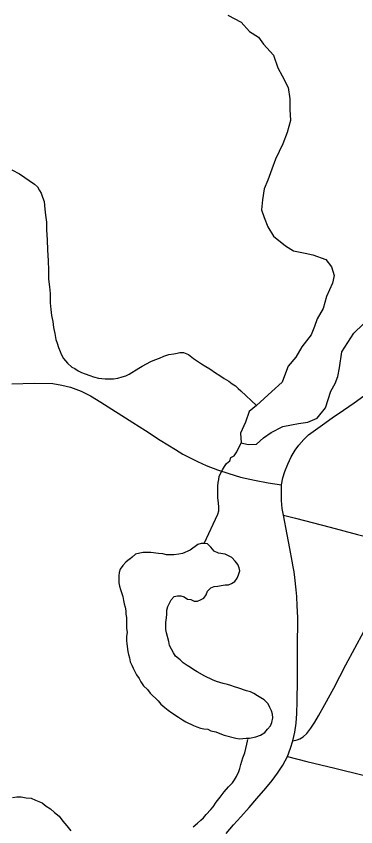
# Model space of a CAD drawing. Extents: x 103424 to 290657, y 38711 to 110967.
# Drawn here: x 214250.1525 to 214250.2701, y 40209.4297 to 40209.7104 of the extents above; entities that cross this region are included whole.
import ezdxf

# ---------------------------------------------------------------- set-up
doc = ezdxf.new("R2010")
doc.units = 0
for name, color, linetype in [('GM_X_Major_Lake', 7, 'Continuous'), ('GM_X_Major_River', 7, 'Continuous'), ('GM_X_Minor_Lake', 7, 'Continuous'), ('GM_X_Minor_River', 7, 'Continuous'), ('GM_X_State_Route', 7, 'Continuous'), ('GM_X_Township_Road', 7, 'Continuous')]:
    doc.layers.add(name, color=color, linetype=linetype)

msp = doc.modelspace()

# ---------------------------------------------------------------- linework, layer by layer
at = {"layer": 'GM_X_Major_Lake'}
msp.add_lwpolyline([(214250.22584, 40209.71077), (214250.2304, 40209.7083), (214250.23324, 40209.70508), (214250.23647, 40209.70318), (214250.23817, 40209.70072), (214250.24159, 40209.69692), (214250.2431, 40209.69255), (214250.24462, 40209.68971), (214250.24671, 40209.68572), (214250.24728, 40209.68173), (214250.24727, 40209.67813), (214250.24746, 40209.67433), (214250.24632, 40209.67015), (214250.24481, 40209.66616), (214250.24234, 40209.66084), (214250.24101, 40209.65742), (214250.23968, 40209.65362), (214250.23835, 40209.65058), (214250.23778, 40209.64678), (214250.2374, 40209.64336), (214250.23835, 40209.6407), (214250.23968, 40209.63748), (214250.24158, 40209.63425), (214250.24575, 40209.63084), (214250.24859, 40209.62913), (214250.25258, 40209.62837), (214250.25523, 40209.62781), (214250.25979, 40209.6261), (214250.26168, 40209.62364), (214250.26263, 40209.6206), (214250.26206, 40209.61794), (214250.25997, 40209.61338), (214250.25883, 40209.6092), (214250.25675, 40209.60559), (214250.2558, 40209.60293), (214250.25466, 40209.60008), (214250.25143, 40209.5959), (214250.24935, 40209.59229), (214250.24669, 40209.58925), (214250.24574, 40209.58677), (214250.2446, 40209.58373), (214250.241, 40209.5805), (214250.23568, 40209.57556), (214250.23322, 40209.57347), (214250.23189, 40209.56986), (214250.23018, 40209.56606), (214250.23037, 40209.56264), (214250.23284, 40209.56207), (214250.23568, 40209.56226), (214250.23815, 40209.56435), (214250.2408, 40209.56626), (214250.24479, 40209.56835), (214250.24782, 40209.56892), (214250.25029, 40209.56931), (214250.25352, 40209.56988), (214250.25674, 40209.57121), (214250.25959, 40209.57483), (214250.26149, 40209.58053), (214250.263, 40209.58319), (214250.26395, 40209.58566), (214250.26452, 40209.58869), (214250.26528, 40209.5942), (214250.26946, 40209.60067), (214250.27268, 40209.60371)], dxfattribs=at)
at = {"layer": 'GM_X_Major_River'}
msp.add_lwpolyline([(214250.22584, 40209.71077), (214250.2304, 40209.7083), (214250.23324, 40209.70508), (214250.23647, 40209.70318), (214250.23817, 40209.70072), (214250.24159, 40209.69692), (214250.2431, 40209.69255), (214250.24462, 40209.68971), (214250.24671, 40209.68572), (214250.24728, 40209.68173), (214250.24727, 40209.67813), (214250.24746, 40209.67433), (214250.24632, 40209.67015), (214250.24481, 40209.66616), (214250.24234, 40209.66084), (214250.24101, 40209.65742), (214250.23968, 40209.65362), (214250.23835, 40209.65058), (214250.23778, 40209.64678), (214250.2374, 40209.64336), (214250.23835, 40209.6407), (214250.23968, 40209.63748), (214250.24158, 40209.63425), (214250.24575, 40209.63084), (214250.24859, 40209.62913), (214250.25258, 40209.62837), (214250.25523, 40209.62781), (214250.25979, 40209.6261), (214250.26168, 40209.62364), (214250.26263, 40209.6206), (214250.26206, 40209.61794), (214250.25997, 40209.61338), (214250.25883, 40209.6092), (214250.25675, 40209.60559), (214250.2558, 40209.60293), (214250.25466, 40209.60008), (214250.25143, 40209.5959), (214250.24935, 40209.59229), (214250.24669, 40209.58925), (214250.24574, 40209.58677), (214250.2446, 40209.58373), (214250.241, 40209.5805), (214250.23568, 40209.57556), (214250.23322, 40209.57347), (214250.23189, 40209.56986), (214250.23018, 40209.56606), (214250.23037, 40209.56264), (214250.23284, 40209.56207), (214250.23568, 40209.56226), (214250.23815, 40209.56435), (214250.2408, 40209.56626), (214250.24479, 40209.56835), (214250.24782, 40209.56892), (214250.25029, 40209.56931), (214250.25352, 40209.56988), (214250.25674, 40209.57121), (214250.25959, 40209.57483), (214250.26149, 40209.58053), (214250.263, 40209.58319), (214250.26395, 40209.58566), (214250.26452, 40209.58869), (214250.26528, 40209.5942), (214250.26946, 40209.60067), (214250.27268, 40209.60371)], dxfattribs=at)
at = {"layer": 'GM_X_Minor_Lake'}
for points in [[(214250.22852, 40209.4604), (214250.22985, 40209.46023), (214250.23099, 40209.46024), (214250.23213, 40209.46045), (214250.23327, 40209.46046), (214250.23554, 40209.46087), (214250.23705, 40209.46146), (214250.23856, 40209.46243), (214250.23949, 40209.46358), (214250.24061, 40209.46473), (214250.24098, 40209.46588), (214250.24134, 40209.4674), (214250.24132, 40209.46873), (214250.24093, 40209.46986), (214250.24035, 40209.47099), (214250.23976, 40209.47232), (214250.23842, 40209.47363), (214250.23612, 40209.47511), (214250.23478, 40209.47585), (214250.23364, 40209.47641), (214250.23231, 40209.47677), (214250.22926, 40209.47787), (214250.22811, 40209.47823), (214250.22678, 40209.4786), (214250.22564, 40209.47896), (214250.22412, 40209.47932), (214250.22183, 40209.48005), (214250.22049, 40209.4806), (214250.21782, 40209.48189), (214250.21515, 40209.48338), (214250.214, 40209.48412), (214250.21285, 40209.48487), (214250.2117, 40209.48561), (214250.21036, 40209.48654), (214250.20922, 40209.48748), (214250.20768, 40209.48878), (214250.20691, 40209.48991), (214250.20632, 40209.49123), (214250.20555, 40209.49255), (214250.20534, 40209.49388), (214250.20454, 40209.4969), (214250.20434, 40209.49804), (214250.20431, 40209.50051), (214250.20448, 40209.50203), (214250.20466, 40209.50336), (214250.20464, 40209.50469), (214250.205, 40209.50602), (214250.20611, 40209.50831), (214250.20724, 40209.50947), (214250.20837, 40209.50967), (214250.20951, 40209.50969), (214250.21065, 40209.50932), (214250.2118, 40209.50858), (214250.21294, 40209.5084), (214250.21409, 40209.50785), (214250.21522, 40209.50786), (214250.21636, 40209.50826), (214250.21749, 40209.50884), (214250.21824, 40209.50999), (214250.21879, 40209.51133), (214250.21991, 40209.51248), (214250.22105, 40209.51288), (214250.22237, 40209.51308), (214250.22351, 40209.51329), (214250.22483, 40209.5135), (214250.22597, 40209.51351), (214250.22711, 40209.51391), (214250.22823, 40209.51468), (214250.22898, 40209.51583), (214250.22953, 40209.51697), (214250.2299, 40209.51831), (214250.22969, 40209.51944), (214250.2293, 40209.52058), (214250.22834, 40209.5217), (214250.22718, 40209.52302), (214250.22489, 40209.52413), (214250.22261, 40209.52448), (214250.22108, 40209.52521), (214250.21993, 40209.52653), (214250.21878, 40209.52765), (214250.21764, 40209.52783), (214250.2165, 40209.52781), (214250.21536, 40209.52742), (214250.21273, 40209.52548), (214250.21009, 40209.52431), (214250.20876, 40209.5241), (214250.20706, 40209.52389), (214250.20459, 40209.52386), (214250.20326, 40209.52422), (214250.20174, 40209.52439), (214250.19908, 40209.52473), (214250.19642, 40209.5247), (214250.19529, 40209.52449), (214250.19377, 40209.52409), (214250.19265, 40209.52313), (214250.19186, 40209.52243)], [(214250.19186, 40209.52243), (214250.19171, 40209.52236), (214250.19039, 40209.52139), (214250.18946, 40209.52024), (214250.18853, 40209.5189), (214250.18816, 40209.51775), (214250.18798, 40209.51661), (214250.18801, 40209.51415), (214250.18822, 40209.51301), (214250.18861, 40209.51188), (214250.18901, 40209.51055), (214250.1894, 40209.50942), (214250.18961, 40209.50809), (214250.18981, 40209.50696), (214250.1902, 40209.50582), (214250.19041, 40209.5045), (214250.19042, 40209.50336), (214250.19063, 40209.50222), (214250.19067, 40209.49843), (214250.19088, 40209.4971), (214250.19071, 40209.49558), (214250.19073, 40209.49425), (214250.19074, 40209.49311), (214250.19115, 40209.49046), (214250.19136, 40209.48933), (214250.19175, 40209.48819), (214250.19195, 40209.48687), (214250.19254, 40209.48573), (214250.19293, 40209.4846), (214250.1941, 40209.48234), (214250.19506, 40209.48102), (214250.19565, 40209.47989), (214250.19661, 40209.47858), (214250.19796, 40209.47726), (214250.19892, 40209.47595), (214250.20161, 40209.47333), (214250.20257, 40209.4722), (214250.20391, 40209.47108), (214250.20506, 40209.47015), (214250.2064, 40209.46922), (214250.2087, 40209.46773), (214250.21004, 40209.4668), (214250.21119, 40209.46605), (214250.21386, 40209.46476), (214250.215, 40209.46439), (214250.21634, 40209.46384), (214250.21748, 40209.46367), (214250.21881, 40209.4635)], [(214250.21881, 40209.4635), (214250.21995, 40209.46294), (214250.22167, 40209.46258), (214250.223, 40209.46203), (214250.22453, 40209.46148), (214250.22852, 40209.4604)]]:
    msp.add_lwpolyline(points, dxfattribs=at)
at = {"layer": 'GM_X_Minor_River'}
for points in [[(214250.15091, 40209.65724), (214250.1536, 40209.65578), (214250.15881, 40209.65228), (214250.15979, 40209.65135), (214250.16057, 40209.65004), (214250.16116, 40209.6491), (214250.16157, 40209.64778), (214250.16218, 40209.64627), (214250.16242, 40209.64362), (214250.16266, 40209.64153), (214250.1629, 40209.63907), (214250.16296, 40209.63641), (214250.16322, 40209.633), (214250.1633, 40209.62939), (214250.16356, 40209.62578), (214250.16364, 40209.62237), (214250.1637, 40209.61933), (214250.16395, 40209.61667), (214250.16419, 40209.6144), (214250.16426, 40209.61117), (214250.1645, 40209.60889), (214250.16473, 40209.60681), (214250.16516, 40209.60473), (214250.16539, 40209.60264), (214250.16581, 40209.60056), (214250.16624, 40209.59848), (214250.16665, 40209.59716), (214250.16706, 40209.59565), (214250.16766, 40209.59433), (214250.16806, 40209.59339), (214250.16885, 40209.59189), (214250.17022, 40209.59021), (214250.17177, 40209.58891), (214250.17273, 40209.58836), (214250.17389, 40209.58763), (214250.17504, 40209.58708), (214250.17639, 40209.58654), (214250.17792, 40209.58601), (214250.17926, 40209.58547), (214250.18098, 40209.58512), (214250.18213, 40209.58496), (214250.18327, 40209.58479), (214250.1846, 40209.58482), (214250.18612, 40209.58485), (214250.18764, 40209.58508), (214250.18915, 40209.58549), (214250.19047, 40209.5859), (214250.1916, 40209.5865), (214250.19499, 40209.58847), (214250.19611, 40209.58925), (214250.19761, 40209.59005), (214250.19912, 40209.59084), (214250.20044, 40209.59144)], [(214250.20044, 40209.59144), (214250.20214, 40209.59204), (214250.20365, 40209.59265), (214250.20534, 40209.59325), (214250.20705, 40209.59348), (214250.20819, 40209.5937), (214250.20913, 40209.59391), (214250.21047, 40209.59394), (214250.21219, 40209.59321), (214250.21393, 40209.59192), (214250.21528, 40209.591), (214250.21663, 40209.59008), (214250.21818, 40209.58916), (214250.21953, 40209.58824), (214250.22146, 40209.58695), (214250.223, 40209.58604), (214250.22454, 40209.58493), (214250.22608, 40209.58401), (214250.22725, 40209.58309), (214250.2284, 40209.58236), (214250.22937, 40209.58143), (214250.23034, 40209.58069), (214250.23568, 40209.57556)], [(214250.21764, 40209.52783), (214250.22231, 40209.53796), (214250.22267, 40209.5391), (214250.22264, 40209.54043), (214250.22261, 40209.54195), (214250.22238, 40209.54366), (214250.22235, 40209.54499), (214250.22233, 40209.54613), (214250.2223, 40209.54764), (214250.22246, 40209.54898), (214250.22263, 40209.54993), (214250.22279, 40209.55107), (214250.22334, 40209.55223), (214250.22389, 40209.55338), (214250.22462, 40209.55453), (214250.22536, 40209.5555), (214250.22648, 40209.55648), (214250.22684, 40209.55762), (214250.22797, 40209.55822), (214250.22889, 40209.55957), (214250.23037, 40209.56264)], [(214250.21379, 40209.42967), (214250.21528, 40209.43103), (214250.2164, 40209.432), (214250.21734, 40209.43278), (214250.21826, 40209.43394), (214250.21994, 40209.43569), (214250.22068, 40209.43666), (214250.22179, 40209.4382), (214250.22308, 40209.43994), (214250.22456, 40209.44187), (214250.22604, 40209.44361), (214250.22735, 40209.44497), (214250.22809, 40209.44594), (214250.22882, 40209.44709), (214250.22955, 40209.44882), (214250.2299, 40209.44996), (214250.23025, 40209.4513), (214250.23061, 40209.45245), (214250.23097, 40209.4536), (214250.23169, 40209.45532), (214250.23204, 40209.45685), (214250.23238, 40209.45838), (214250.23256, 40209.45933), (214250.23273, 40209.45991)], [(214250.15118, 40209.43989), (214250.1527, 40209.44012), (214250.15422, 40209.44015), (214250.15594, 40209.43981), (214250.15765, 40209.43965), (214250.15919, 40209.43893), (214250.16149, 40209.43803), (214250.16285, 40209.43692), (214250.16439, 40209.436), (214250.16575, 40209.4347), (214250.1673, 40209.4334), (214250.16867, 40209.43172)], [(214250.16867, 40209.43172), (214250.17003, 40209.43004), (214250.1714, 40209.42836)]]:
    msp.add_lwpolyline(points, dxfattribs=at)
at = {"layer": 'GM_X_State_Route'}
msp.add_lwpolyline([(214250.22526, 40209.42736), (214250.22779, 40209.4304), (214250.23027, 40209.43323), (214250.23323, 40209.43644), (214250.23586, 40209.43951), (214250.23892, 40209.44306), (214250.2411, 40209.44572), (214250.24302, 40209.4483), (214250.24479, 40209.4511), (214250.24645, 40209.45412), (214250.24756, 40209.45699), (214250.24835, 40209.45954), (214250.24899, 40209.46254), (214250.24946, 40209.46563), (214250.2497, 40209.46898), (214250.24985, 40209.47311), (214250.24995, 40209.48063), (214250.24998, 40209.49142), (214250.25002, 40209.50221), (214250.24986, 40209.50628), (214250.24969, 40209.50947), (214250.24947, 40209.51183), (214250.24901, 40209.51604), (214250.24873, 40209.518), (214250.24846, 40209.51972), (214250.24808, 40209.52168), (214250.24725, 40209.52611), (214250.24631, 40209.53095), (214250.24508, 40209.53758), (214250.24467, 40209.53997), (214250.24444, 40209.54267), (214250.24433, 40209.54516), (214250.24434, 40209.54808), (214250.24485, 40209.55057), (214250.2455, 40209.55271), (214250.24656, 40209.55529), (214250.24771, 40209.55788), (214250.2491, 40209.5601), (214250.25044, 40209.56187), (214250.25211, 40209.5638), (214250.25377, 40209.5654), (214250.25535, 40209.56659), (214250.25854, 40209.56892), (214250.26198, 40209.57129), (214250.26588, 40209.57398), (214250.26955, 40209.57657), (214250.27416, 40209.57983)], dxfattribs=at)
at = {"layer": 'GM_X_Township_Road'}
for points in [[(214250.15097, 40209.58305), (214250.15873, 40209.58339), (214250.16516, 40209.58319), (214250.16826, 40209.58263), (214250.17129, 40209.5819), (214250.17497, 40209.58057), (214250.1782, 40209.57899), (214250.18183, 40209.5767), (214250.19286, 40209.56973), (214250.19721, 40209.56692), (214250.2023, 40209.56365), (214250.2076, 40209.56038), (214250.21025, 40209.55875), (214250.21276, 40209.5575), (214250.21524, 40209.55626), (214250.21827, 40209.55488), (214250.22217, 40209.55332), (214250.22612, 40209.55204), (214250.23021, 40209.55084), (214250.23503, 40209.5497), (214250.23976, 40209.54877), (214250.24434, 40209.54808)], [(214250.24508, 40209.53758), (214250.24928, 40209.53656), (214250.26121, 40209.53342), (214250.27077, 40209.53097), (214250.28033, 40209.52851), (214250.28974, 40209.52609)], [(214250.24835, 40209.45954), (214250.24976, 40209.45984), (214250.25079, 40209.4602), (214250.25186, 40209.46082), (214250.25316, 40209.46203), (214250.25454, 40209.46388), (214250.25588, 40209.46596), (214250.25725, 40209.46817), (214250.25944, 40209.47203), (214250.26249, 40209.47774), (214250.26669, 40209.4858), (214250.27297, 40209.49732)], [(214250.24645, 40209.45412), (214250.25311, 40209.45236), (214250.26288, 40209.44999), (214250.27265, 40209.44761), (214250.283, 40209.44512), (214250.29335, 40209.44262), (214250.30513, 40209.43978), (214250.31664, 40209.43712), (214250.32815, 40209.43446), (214250.34251, 40209.4311), (214250.35687, 40209.42773), (214250.37006, 40209.42447), (214250.38325, 40209.42121), (214250.39391, 40209.41862), (214250.40458, 40209.41603), (214250.41713, 40209.41309), (214250.42968, 40209.41015), (214250.44357, 40209.40717), (214250.45074, 40209.40585), (214250.45468, 40209.40563)]]:
    msp.add_lwpolyline(points, dxfattribs=at)

doc.saveas('drawing.dxf')
